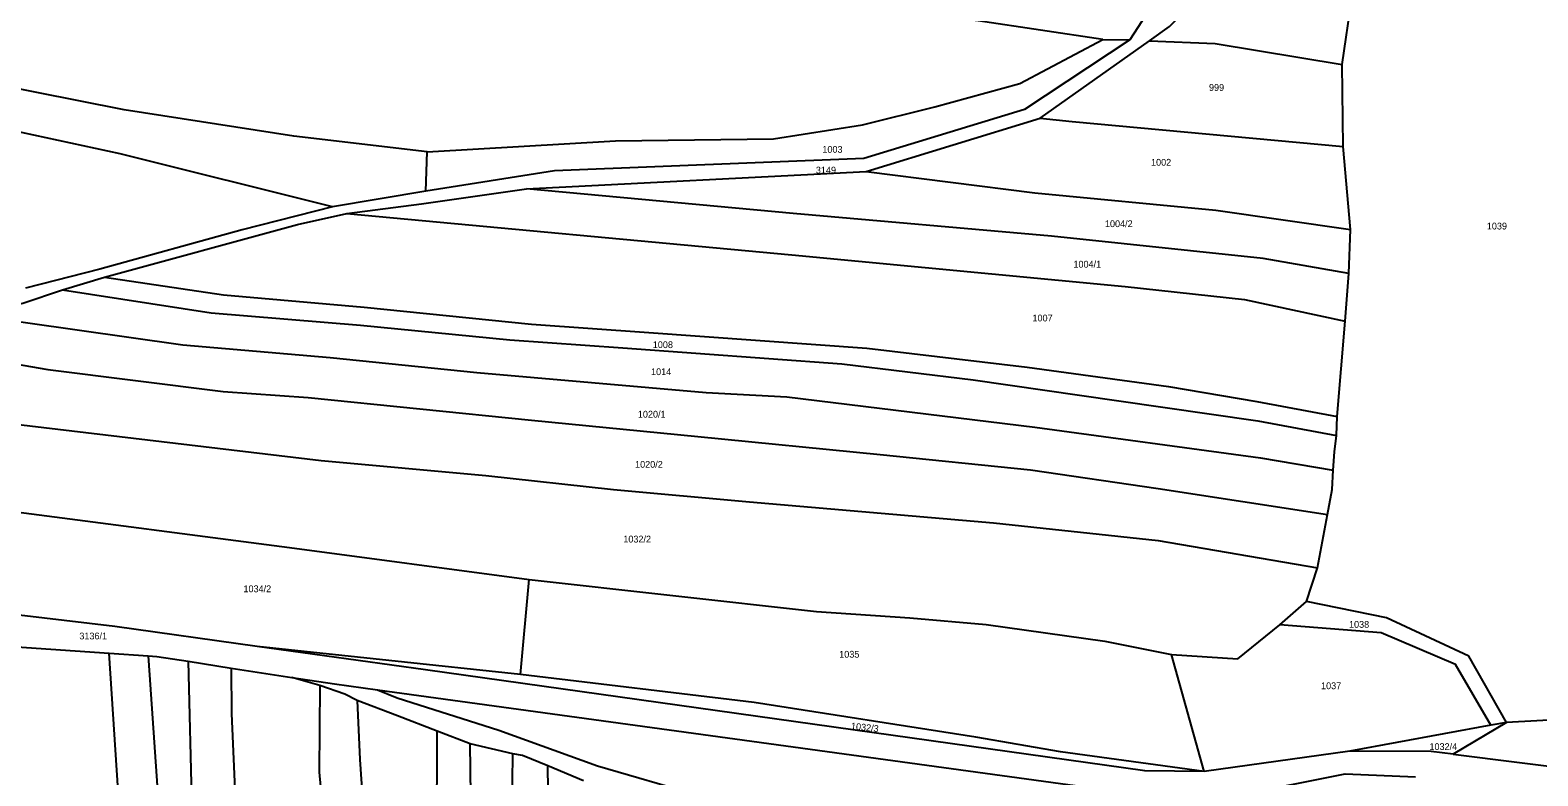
# Model space of a CAD drawing. Extents: x -776734 to -748832, y -1118122 to -976986.
# Drawn here: x -752331.8 to -751953.8, y -1115852 to -1115665 of the extents above; entities that cross this region are included whole.
import ezdxf

# ---------------------------------------------------------------- set-up
doc = ezdxf.new("R2010")
doc.units = 0
doc.layers.add('KM_Hranice parcel', color=7, linetype='Continuous')
doc.layers.add('KM_Parcelní čísla', color=7, linetype='Continuous')

msp = doc.modelspace()

# ---------------------------------------------------------------- linework, layer by layer
at = {"layer": 'KM_Hranice parcel'}
for p, q in [((-752002.89, -1115673.6), (-752000.44, -1115656.91)), ((-752078.57, -1115687.05), (-752051.18, -1115667.65)), ((-752062.85, -1115667.32), (-752056.13, -1115667.37)), ((-752002.62, -1115694.12), (-752002.89, -1115673.6)), ((-752122.25, -1115700.38), (-752078.57, -1115687.05)), ((-752232.66, -1115705.33), (-752232.32, -1115695.49)), ((-752000.76, -1115714.94), (-752002.62, -1115694.12)), ((-752207.4, -1115704.72), (-752122.25, -1115700.38)), ((-752232.66, -1115705.33), (-752256, -1115709.24)), ((-752001.15, -1115726), (-752000.76, -1115714.94)), ((-752323.7, -1115730.06), (-752313.21, -1115726.9)), ((-752002.13, -1115737.91), (-752001.15, -1115726)), ((-752004.07, -1115761.83), (-752002.13, -1115737.91)), ((-752004.31, -1115766.62), (-752004.07, -1115761.83)), ((-752009.05, -1115799.83), (-752006.56, -1115786.42)), ((-752208.89, -1115826.59), (-752206.69, -1115802.7)), ((-752011.81, -1115808.23), (-752009.05, -1115799.83)), ((-752018.49, -1115814.06), (-752011.81, -1115808.23)), ((-752335.17, -1115819.58), (-752312.07, -1115821.19)), ((-752312.07, -1115821.19), (-752302.22, -1115821.88)), ((-752208.89, -1115826.59), (-752274.92, -1115819.5)), ((-752037.43, -1115850.88), (-752045.63, -1115821.51)), ((-752292.24, -1115823.25), (-752281.41, -1115824.93)), ((-752281.41, -1115824.93), (-752266.23, -1115827.28)), ((-752259.2, -1115829.32), (-752266.23, -1115827.28)), ((-752221.49, -1115843.91), (-752229.78, -1115840.79)), ((-751965.54, -1115839.27), (-752000.97, -1115845.82)), ((-751961.67, -1115838.6), (-751975, -1115846.54)), ((-751961.67, -1115838.6), (-751965.54, -1115839.27)), ((-752210.8, -1115846.44), (-752221.49, -1115843.91)), ((-752000.97, -1115845.82), (-752037.43, -1115850.88)), ((-752193.05, -1115853.24), (-752202.04, -1115849.49))]:
    msp.add_line(p, q, dxfattribs=at)
for points in [[(-752062.85, -1115667.32), (-752094.15, -1115662.65), (-752121.43, -1115659.54), (-752165.36, -1115655.5), (-752252.69, -1115647.35), (-752286.55, -1115644.6), (-752330.12, -1115637.73), (-752390.77, -1115627.66), (-752461.8, -1115611.36), (-752555.95, -1115589.1), (-752637.14, -1115566.79)], [(-752232.32, -1115695.49), (-752265.73, -1115691.55), (-752308.31, -1115684.97), (-752363.53, -1115674.02), (-752430.95, -1115659.37), (-752477.04, -1115648.63), (-752519.4, -1115639.49), (-752589.05, -1115622.92), (-752616.38, -1115615.89), (-752671.76, -1115602.06), (-752714.21, -1115591.86)], [(-752256, -1115709.24), (-752309.27, -1115696.01), (-752368.1, -1115683.26), (-752419.49, -1115672.96), (-752490.53, -1115656.7), (-752551.69, -1115642.47), (-752618.97, -1115626.4), (-752715.48, -1115601.79)], [(-751931.8, -1115620.89), (-751928.89, -1115653.39), (-751924.15, -1115671.96), (-751921.52, -1115698.2), (-751929.14, -1115727.63), (-751931.8, -1115754.93), (-751929.42, -1115794.47), (-751935.28, -1115832.25), (-751947.95, -1115837.84), (-751961.67, -1115838.6)], [(-752042.53, -1115649.52), (-752051.18, -1115659.76), (-752056.13, -1115667.37)], [(-752051.18, -1115667.65), (-752046.12, -1115664.06), (-752032.25, -1115650.19)], [(-752056.13, -1115667.37), (-752082.5, -1115684.86), (-752122.79, -1115697.11), (-752200.33, -1115700.27), (-752232.66, -1115705.33)], [(-752232.32, -1115695.49), (-752185.08, -1115692.72), (-752145.47, -1115692.24), (-752123.17, -1115688.68), (-752105.01, -1115684.22), (-752083.71, -1115678.36), (-752062.85, -1115667.32)], [(-752051.18, -1115667.65), (-752034.7, -1115668.33), (-752002.89, -1115673.6)], [(-752078.57, -1115687.05), (-752070.57, -1115687.88), (-752002.62, -1115694.12)], [(-752122.25, -1115700.38), (-752079.91, -1115705.8), (-752034.51, -1115710.07), (-752000.76, -1115714.94)], [(-752252.46, -1115710.94), (-752233.69, -1115708.51), (-752207.4, -1115704.72)], [(-752001.15, -1115726), (-752022.67, -1115722.24), (-752075.74, -1115716.65), (-752140.49, -1115710.91), (-752207.4, -1115704.72)], [(-752256, -1115709.24), (-752278.65, -1115715.04), (-752314.37, -1115724.94), (-752333.04, -1115729.69)], [(-752313.21, -1115726.9), (-752264.79, -1115713.72), (-752252.46, -1115710.94)], [(-752252.46, -1115710.94), (-752140.83, -1115721.35), (-752057.27, -1115729.27), (-752027.32, -1115732.49), (-752002.13, -1115737.91)], [(-752313.21, -1115726.9), (-752283.36, -1115731.32), (-752248.1, -1115734.44), (-752206.12, -1115738.71), (-752176.68, -1115740.76), (-752122.06, -1115744.69), (-752081.8, -1115749.45), (-752046.37, -1115754.37), (-752024.24, -1115758.06), (-752004.07, -1115761.83)], [(-752346.07, -1115736.45), (-752333.7, -1115733.41), (-752323.7, -1115730.06)], [(-752323.7, -1115730.06), (-752286.47, -1115735.89), (-752249, -1115738.91), (-752211.53, -1115742.63), (-752183.2, -1115744.64), (-752128.34, -1115748.66), (-752095.39, -1115752.68), (-752059.43, -1115757.8), (-752023.98, -1115762.93), (-752004.31, -1115766.62)], [(-752474.02, -1115735.64), (-752409.1, -1115750.58), (-752335.45, -1115763.76), (-752258.84, -1115772.87), (-752217.59, -1115776.69), (-752185.57, -1115780.14), (-752151.46, -1115783.22), (-752090.25, -1115788.51), (-752048.96, -1115792.95), (-752009.05, -1115799.83)], [(-752412.91, -1115737.95), (-752373.93, -1115742.31), (-752364.12, -1115743.74), (-752327.41, -1115750.09), (-752283.45, -1115755.59), (-752262.13, -1115757.11), (-752206.14, -1115762.79), (-752164.45, -1115766.86), (-752118.69, -1115771.41), (-752080.98, -1115775.2), (-752048.95, -1115779.95), (-752006.56, -1115786.42)], [(-752346.07, -1115736.45), (-752293.56, -1115743.92), (-752256.61, -1115747.07), (-752219.87, -1115750.83), (-752162.31, -1115755.8), (-752142.12, -1115756.91), (-752079.9, -1115764.53), (-752023.36, -1115772.24), (-752005.14, -1115775.29)], [(-752005.14, -1115775.29), (-752004.76, -1115770.73), (-752004.31, -1115766.62)], [(-752006.56, -1115786.42), (-752005.36, -1115780.19), (-752005.14, -1115775.29)], [(-752337.24, -1115785.52), (-752266.78, -1115794.71), (-752206.69, -1115802.7)], [(-752206.69, -1115802.7), (-752134.69, -1115810.74), (-752111.24, -1115812.35), (-752092.13, -1115814.04), (-752062.39, -1115818.22), (-752045.63, -1115821.51)], [(-751961.67, -1115838.6), (-751971.05, -1115822), (-751991.76, -1115812.31), (-752011.81, -1115808.23)], [(-752274.92, -1115819.5), (-752310.61, -1115814.53), (-752341.02, -1115810.9)], [(-752045.63, -1115821.51), (-752029.02, -1115822.62), (-752018.49, -1115814.06)], [(-751965.54, -1115839.27), (-751974.46, -1115824.05), (-751993.1, -1115816.11), (-752018.49, -1115814.06)], [(-752306.24, -1115934.8), (-752305.87, -1115927.03), (-752309.42, -1115860.77), (-752312.07, -1115821.19)], [(-752302.22, -1115821.88), (-752300.09, -1115822.03), (-752292.24, -1115823.25)], [(-752302.22, -1115821.88), (-752297.34, -1115893.04), (-752296.1, -1115931.12), (-752297.34, -1115941.88)], [(-752037.43, -1115850.88), (-752052.31, -1115850.68), (-752232.7, -1115825.37), (-752274.92, -1115819.5)], [(-752292.24, -1115823.25), (-752291.33, -1115860.63), (-752288.15, -1115892.16), (-752287.23, -1115923.29), (-752287.99, -1115947.27)], [(-752281.41, -1115824.93), (-752281.32, -1115836.31), (-752280, -1115866.75), (-752277.64, -1115885.39), (-752275.73, -1115935.9), (-752278.04, -1115952.41)], [(-752266.23, -1115827.28), (-752255.56, -1115828.93), (-752244.75, -1115830.41)], [(-752259.2, -1115829.32), (-752259.41, -1115851.01), (-752253.35, -1115915.53), (-752251.73, -1115937.24), (-752250.98, -1115967.91)], [(-752249.81, -1115833.11), (-752252.93, -1115831.48), (-752259.2, -1115829.32)], [(-752037.43, -1115850.88), (-752073.44, -1115845.96), (-752094.72, -1115842.24), (-752150.26, -1115833.61), (-752208.89, -1115826.59)], [(-752249.81, -1115833.11), (-752249.15, -1115847.87), (-752245.93, -1115895.47), (-752241.24, -1115943.57), (-752240.73, -1115971.92), (-752235.35, -1115971.26), (-752234.43, -1115979.17)], [(-752229.78, -1115840.79), (-752239.74, -1115836.9), (-752249.81, -1115833.11)], [(-752244.75, -1115830.41), (-752239.78, -1115832.43), (-752214.29, -1115840.49), (-752189.58, -1115849.47), (-752164.25, -1115856.85), (-752141.87, -1115862.01), (-752121.83, -1115861.15), (-752096.62, -1115861.4), (-752033.58, -1115879.94)], [(-752244.75, -1115830.41), (-752052.79, -1115856.72), (-752033.09, -1115856.85)], [(-752210.61, -1116007.41), (-752215.79, -1115966.23), (-752222.07, -1115966.89), (-752226.09, -1115931.56), (-752229.88, -1115867.43), (-752229.78, -1115840.79)], [(-752201.4, -1116022.04), (-752208.57, -1115964.74), (-752213.36, -1115964.99), (-752216.13, -1115946.38), (-752221.14, -1115869.9), (-752221.49, -1115843.91)], [(-752193.29, -1116039.41), (-752197.63, -1116005.72), (-752202.38, -1115963.75), (-752205.19, -1115964.64), (-752211.14, -1115874.5), (-752210.8, -1115846.44)], [(-752202.04, -1115849.49), (-752208.38, -1115846.86), (-752210.8, -1115846.44)], [(-751975, -1115846.54), (-751980.52, -1115845.85), (-752000.97, -1115845.82)], [(-751975, -1115846.54), (-751926.42, -1115852.6), (-751814.08, -1115865.91), (-751721.77, -1115866.96)], [(-752180.64, -1116066.51), (-752186.67, -1116011.19), (-752191.41, -1115960.97), (-752194.7, -1115962.49), (-752197.87, -1115936.22), (-752201.41, -1115892.41), (-752202.04, -1115849.49)], [(-752033.09, -1115856.85), (-752028.93, -1115856.83), (-752002.08, -1115851.48), (-751984.47, -1115852.18)]]:
    msp.add_lwpolyline(points, dxfattribs=at)

# ---------------------------------------------------------------- texts
at = {"layer": 'KM_Parcelní čísla'}
for s, p in [('999', (-752036.25, -1115680.19)), ('1003', (-752133.2, -1115695.71)), ('1002', (-752050.78, -1115698.95)), ('3149', (-752134.83, -1115700.91)), ('1004/2', (-752062.34, -1115714.36)), ('1039', (-751966.58, -1115714.95)), ('1004/1', (-752070.24, -1115724.51)), ('1007', (-752080.51, -1115738.01)), ('1008', (-752175.72, -1115744.7)), ('1014', (-752176.15, -1115751.47)), ('1020/1', (-752179.46, -1115762.13)), ('1020/2', (-752180.16, -1115774.71)), ('1032/2', (-752183.11, -1115793.45)), ('1034/2', (-752278.36, -1115805.92)), ('1038', (-752001.14, -1115814.84)), ('3136/1', (-752319.51, -1115817.75)), ('1035', (-752128.97, -1115822.33)), ('1037', (-752008.15, -1115830.24)), ('1032/4', (-751980.97, -1115845.49))]:
    msp.add_text(s, height=1.7, dxfattribs=at).set_placement(p)
msp.add_text('1032/3', height=1.7, rotation=354, dxfattribs=at).set_placement((-752126.088, -1115840.295))

doc.saveas('drawing.dxf')
